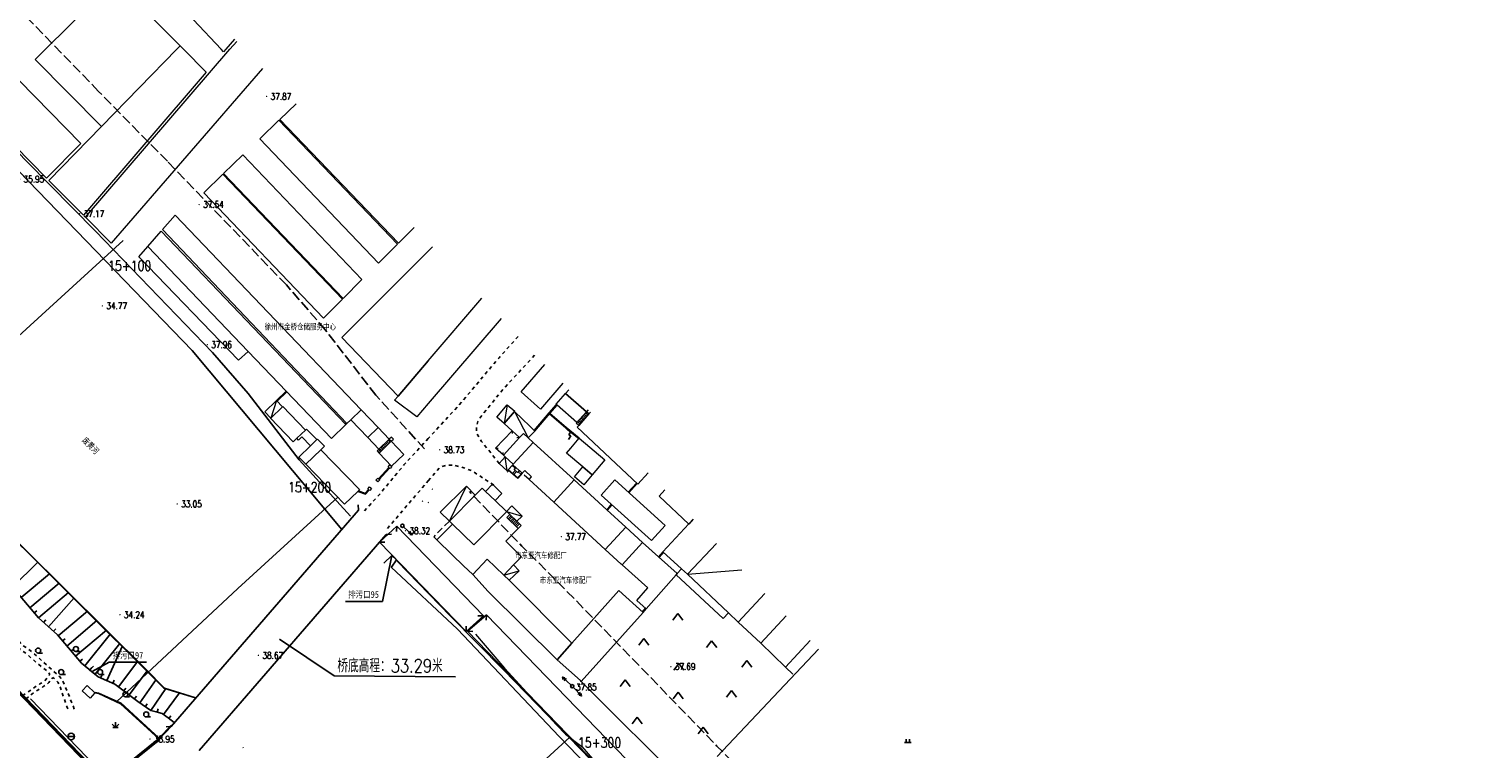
# Model space of a CAD drawing. Extents: x 39508475 to 39522402, y 3783947 to 3795549.
# Tile 275 of 323: x 39520630 to 39521066, y 3788791 to 3789006. Entities that reach past the tile are written whole.
import ezdxf
from ezdxf.enums import TextEntityAlignment as Align

# ---------------------------------------------------------------- set-up
doc = ezdxf.new("R2010")
doc.units = 0
for name, pattern in [('X0', [4, 3, -1]), ('X5', [3, 2, -1]), ('X6', [2, 1, -1])]:
    doc.linetypes.add(name, pattern=pattern)
doc.layers.get('0').update_dxf_attribs({"linetype": 'CONTINUOUS'})
doc.layers.add('ASSIST', color=7, linetype='CONTINUOUS', plot=False)
for name, color, linetype in [('DLSS', 4, 'CONTINUOUS'), ('DMTZ', 3, 'CONTINUOUS'), ('GCD', 1, 'CONTINUOUS'), ('GXYZ', 2, 'CONTINUOUS'), ('JCDL_DMX_F', 30, 'CONTINUOUS'), ('JCDL_GXD', 4, 'CONTINUOUS'), ('JCDL_JMDD_F', 231, 'CONTINUOUS'), ('JCDL_JMDX_F', 231, 'CONTINUOUS'), ('JCDL_JTX_F', 100, 'CONTINUOUS'), ('JMD', 6, 'CONTINUOUS'), ('SXSS', 5, 'CONTINUOUS'), ('ZBTZ', 3, 'CONTINUOUS'), ('ZJ', 7, 'CONTINUOUS'), ('断面线', 2, 'CONTINUOUS')]:
    doc.layers.add(name, color=color, linetype=linetype)
doc.layers.add('JCDL_ZBX', color=3, linetype='CONTINUOUS', lineweight=0)
doc.styles.add('HT', font='simhei.ttf')
doc.styles.add('HZ', font='rs', dxfattribs={"width": 0.8, "bigfont": 'hztxt'})
doc.linetypes.add('10411', pattern='A,2,[150,AAA.SHX,S=1,R=0,X=0,Y=1],2,[151,AAA.SHX,S=1,R=0,X=0,Y=3],1e-11', length=4)
doc.linetypes.add('10422', pattern='A,2,[150,AAA.SHX,S=1,R=0,X=0,Y=1],2,[177,AAA.SHX,S=1,R=0,X=0,Y=0.8],1e-09', length=4)
doc.linetypes.add('444', pattern='A,4.5,[145,AAA.SHX,S=1,R=0,X=0,Y=1],4.5,-0.5,[146,AAA.SHX,S=1,R=0,X=0,Y=0],-0.5', length=10)
doc.linetypes.add('X4', pattern='A,0,-1e-09,[149,symbolx.shx,S=0.15,R=0,X=0,Y=0],-1.6', length=1.6)
doc.linetypes.add('X49', pattern='A,0,[5,symbolt.shx,S=1,R=0,X=0,Y=0],-10', length=10)

# ---------------------------------------------------------------- blocks, each defined once
blk = doc.blocks.new('9330003')
at = {"color": 0}
blk.add_line((0, -0.75), (1.25, -0.75), dxfattribs=at)
blk.add_circle((0, 0), 0.75, dxfattribs=at)
blk = doc.blocks.new('5321000')
at = {"color": 0}
blk.add_line((-1, 0), (1, 0), dxfattribs=at)
blk.add_circle((0, 0), 1, dxfattribs=at)
blk = doc.blocks.new('9420003')
at = {"color": 0, "linetype": 'Continuous'}
for p, q in [((-1.5, -2), (0, 0)), ((0, 0), (1.5, -2))]:
    blk.add_line(p, q, dxfattribs=at)
blk = doc.blocks.new('5180200')
at = {"color": 0}
for p, q in [((0, 0), (0.66, 1.15)), ((0.14, 1.45), (0.81, 2.6))]:
    blk.add_line(p, q, dxfattribs=at)
at = {"color": 0, "linetype": 'Continuous'}
blk.add_lwpolyline([(0.14, 1.45), (0.66, 1.15)], dxfattribs=at)
at = {"color": 0, "linetype": 'Continuous', "flags": 128}
blk.add_lwpolyline([(0.81, 2.6, 0, 0.3, 0), (0.61, 2.25, 0.3, 0.3, 0)], format="xyseb", dxfattribs=at)
blk = doc.blocks.new('gc119')
for p, q in [((-1, 0), (1, 0)), ((-0.5, 1), (-0.5, 0)), ((0.5, 1), (0.5, 0))]:
    blk.add_line(p, q)
blk = doc.blocks.new('gc013a')
at = {"linetype": 'Continuous'}
blk.add_line((0.5, 0), (4, 0), dxfattribs=at)
at = {"linetype": 'Continuous', "flags": 128}
for points in [[(2.77, 0.35), (3.38, 0), (2.77, -0.35)], [(3.39, 0.35), (4, 0), (3.39, -0.35)]]:
    blk.add_lwpolyline(points, dxfattribs=at)
blk = doc.blocks.new('gc170')
at = {"linetype": 'Continuous'}
blk.add_circle((0, 0), 0.5, dxfattribs=at)
blk = doc.blocks.new('gc124')
for p, q in [((-1, 1), (0, 0)), ((-0.8, 0), (0.8, 0)), ((0, 0), (0, 1.6)), ((0, 0), (1, 1))]:
    blk.add_line(p, q)
blk = doc.blocks.new('gc200')
at = {"const_width": 0.2}
blk.add_lwpolyline([(-0.1, 0, 1), (0.1, 0, 1)], format="xyb", close=True, dxfattribs=at)

msp = doc.modelspace()

# ---------------------------------------------------------------- linework, layer by layer
at = {"layer": 'ASSIST', "linetype": 'X4', "flags": 128}
for points in [[(39520680.25897, 3788805.84805), (39520670.84513, 3788808.79797), (39520558.05809, 3788920.93571), (39520489.65304, 3788991.9275), (39520440.00663, 3789041.83514), (39520400.85025, 3789077.9645), (39520349.44574, 3789136.71088), (39520323.78211, 3789163.22998), (39520274.07139, 3789213.61701), (39520228.6484, 3789260.75906), (39520154.95317, 3789339.64621), (39520119.0251, 3789380.45845), (39520096.79148, 3789407.24222)], [(39520476.36382, 3789005.20429), (39520500.35546, 3788981.0319), (39520540.02034, 3788939.58004), (39520576.46712, 3788902.42392), (39520617.12581, 3788862.26861), (39520665.55177, 3788814.33422), (39520670.99238, 3788808.78052), (39520680.25811, 3788805.84938)]]:
    msp.add_lwpolyline(points, dxfattribs=at)
at = {"layer": 'DLSS', "linetype": 'Continuous'}
for p, q in [((39520673.04156, 3788797.3258), (39520729.06984, 3788862.0111)), ((39520729.06984, 3788862.0111), (39520728.95539, 3788863.607)), ((39520737.42181, 3788854.77108), (39520681.36781, 3788790.10809)), ((39520737.42181, 3788854.77108), (39520739.01775, 3788854.8849)), ((39520673.04156, 3788797.3258), (39520671.44566, 3788797.21135))]:
    msp.add_line(p, q, dxfattribs=at)
at = {"layer": 'DLSS', "linetype": 'Continuous', "lineweight": 40}
msp.add_lwpolyline([(39520669.4148, 3788793.48909), (39520653.4698, 3788780.62708), (39520537.59928, 3788900.60634), (39520506.38126, 3788932.54174), (39520499.9998, 3788939.12406)], dxfattribs=at)
at = {"layer": 'DLSS', "linetype": 'X6', "flags": 128}
for points in [[(39520776.89734, 3788914.03828), (39520771.1788, 3788907.67909), (39520759.0668, 3788893.35809), (39520749.9998, 3788883.53309)], [(39520771.19981, 3788876.04109), (39520768.7528, 3788879.13909), (39520765.9208, 3788882.63209), (39520764.4708, 3788885.10109), (39520764.42281, 3788886.25709), (39520764.51881, 3788887.33209), (39520764.8308, 3788888.55509), (39520765.31881, 3788889.47609), (39520772.28381, 3788898.13709), (39520782.03246, 3788908.65714)], [(39520628.49903, 3788806.48332), (39520629.33491, 3788807.06201), (39520631.72755, 3788808.71845), (39520632.88705, 3788809.56508), (39520633.66006, 3788810.04361), (39520634.5619, 3788810.52213), (39520635.2613, 3788811.03747), (39520635.99748, 3788812.05711), (39520636.60881, 3788812.89309), (39520636.11969, 3788813.67586), (39520634.31222, 3788815.08168), (39520632.06293, 3788816.94233), (39520629.44454, 3788819.24808), (39520627.99857, 3788820.15996), (39520627.20392, 3788820.83735), (39520625.84914, 3788822.45267), (39520624.24685, 3788824.01588), (39520622.6185, 3788824.96684), (39520621.39658, 3788825.78232), (39520619.76817, 3788827.13685), (39520617.89531, 3788828.79362), (39520615.59025, 3788831.08067), (39520614.49175, 3788832.03511), (39520613.48329, 3788833.40373), (39520612.99707, 3788834.61028), (39520612.34878, 3788835.78081), (39520611.86255, 3788836.64521), (39520611.07019, 3788837.13144), (39520609.07128, 3788838.03184), (39520607.14438, 3788838.98628), (39520605.66771, 3788840.48097), (39520603.50672, 3788842.62395), (39520600.77969, 3788844.88074), (39520599.00595, 3788846.6856), (39520597.24592, 3788848.61991), (39520595.13149, 3788851.3158), (39520594.0038, 3788853.04257), (39520593.40472, 3788854.27597), (39520593.01708, 3788855.15698), (39520592.3299, 3788855.93226), (39520590.67361, 3788857.3595), (39520586.0959, 3788860.47826), (39520584.89069, 3788861.26059), (39520584.06606, 3788862.06407), (39520583.00885, 3788863.62873), (39520581.31733, 3788865.48941), (39520579.60464, 3788868.53417), (39520574.82819, 3788874.13977), (39520570.47192, 3788877.17839), (39520568.82712, 3788879.23526), (39520568.15714, 3788880.47716), (39520567.46258, 3788882.30882), (39520566.23047, 3788885.21112), (39520564.69693, 3788887.10098), (39520562.50677, 3788890.49548), (39520560.5354, 3788891.97402), (39520559.19104, 3788892.4316), (39520558.65525, 3788892.21728), (39520556.82599, 3788889.94668), (39520555.98653, 3788889.00848), (39520554.12452, 3788887.45508), (39520552.76144, 3788886.45206), (39520552.24708, 3788886.06628), (39520551.89583, 3788885.80285)], [(39520749.9998, 3788883.53309), (39520743.1698, 3788876.10009), (39520742.7138, 3788875.61809), (39520736.9378, 3788868.66009), (39520735.3628, 3788866.74109), (39520730.8438, 3788861.84009)], [(39520643.95764, 3788802.48961), (39520641.99381, 3788807.60009), (39520640.52152, 3788811.01696), (39520639.59782, 3788812.24548), (39520631.9688, 3788819.01809), (39520630.31396, 3788820.40289), (39520628.35326, 3788821.6469), (39520626.80377, 3788823.62789), (39520623.26481, 3788826.30409), (39520620.84523, 3788828.0536), (39520615.52981, 3788833.14808), (39520614.70852, 3788833.94178), (39520614.23311, 3788834.77375), (39520612.7438, 3788837.72509), (39520610.63542, 3788838.9523), (39520609.33401, 3788839.36058), (39520608.60217, 3788839.702), (39520608.12448, 3788840.12458), (39520606.7258, 3788841.36209), (39520598.37281, 3788849.30308), (39520595.19581, 3788853.29509), (39520594.99303, 3788854.04071), (39520594.62344, 3788855.07167), (39520594.02042, 3788855.92758), (39520588.7778, 3788860.28508), (39520586.30753, 3788861.97946), (39520584.95143, 3788863.25824), (39520584.30128, 3788864.18487), (39520583.12081, 3788865.78609), (39520580.2618, 3788870.11409), (39520582.539, 3788872.19996), (39520583.80659, 3788873.81017), (39520586.23902, 3788876.37962)], [(39520749.9998, 3788870.86409), (39520753.2418, 3788874.63609), (39520754.1918, 3788875.13709), (39520755.2838, 3788875.46209), (39520756.6508, 3788875.49609), (39520757.6868, 3788875.52109), (39520759.9758, 3788874.91809), (39520763.0038, 3788873.85709), (39520769.2448, 3788869.78909)], [(39520737.7628, 3788856.55709), (39520747.7418, 3788868.23809), (39520749.9998, 3788870.86409)], [(39520629.45594, 3788805.49248), (39520629.72029, 3788805.70649), (39520631.24134, 3788806.93781), (39520633.0159, 3788808.18724), (39520634.57316, 3788809.12884), (39520636.058, 3788810.14288), (39520636.40205, 3788810.48692), (39520636.74609, 3788810.9034), (39520637.57481, 3788811.92909), (39520637.82503, 3788811.76505), (39520639.07181, 3788810.53005), (39520639.50436, 3788809.77709), (39520640.67163, 3788806.40082), (39520641.72239, 3788803.31213), (39520642.24721, 3788801.87315)]]:
    msp.add_lwpolyline(points, dxfattribs=at)
at = {"layer": 'DMTZ', "linetype": 'Continuous'}
for p, q in [((39520625.5196, 3788838.94921), (39520633.04785, 3788846.50819)), ((39520628.10105, 3788835.89385), (39520636.56018, 3788843.03152)), ((39520630.68059, 3788832.83673), (39520639.41445, 3788840.20622)), ((39520633.26014, 3788829.77962), (39520642.26873, 3788837.38092)), ((39520636.25266, 3788827.12553), (39520643.90644, 3788835.75983)), ((39520631.97036, 3788831.30817), (39520632.73464, 3788831.95306)), ((39520639.17965, 3788824.43514), (39520647.89969, 3788831.80711)), ((39520634.75603, 3788828.45221), (39520635.41936, 3788829.20053)), ((39520637.7493, 3788825.79885), (39520638.41264, 3788826.54717)), ((39520641.76209, 3788821.38046), (39520650.75373, 3788828.98205)), ((39520644.34452, 3788818.32579), (39520653.60776, 3788826.15699)), ((39520640.47087, 3788822.9078), (39520641.23454, 3788823.55341)), ((39520647.09773, 3788815.44589), (39520654.79106, 3788824.9857)), ((39520650.21139, 3788812.9349), (39520657.64863, 3788822.15714)), ((39520653.69632, 3788811.02786), (39520658.38631, 3788821.42694)), ((39520643.05331, 3788819.85313), (39520643.81697, 3788820.49874)), ((39520645.63574, 3788816.79846), (39520646.39941, 3788817.44407)), ((39520648.65456, 3788814.19039), (39520649.28231, 3788814.96881)), ((39520651.87316, 3788811.85011), (39520652.28429, 3788812.76169)), ((39520657.19567, 3788809.13515), (39520663.00789, 3788816.85228)), ((39520660.39082, 3788806.7287), (39520665.87245, 3788814.00688)), ((39520655.51948, 3788810.20562), (39520655.93061, 3788811.1172)), ((39520658.79324, 3788807.93192), (39520659.39486, 3788808.73071)), ((39520663.60508, 3788804.34876), (39520668.45072, 3788811.37502)), ((39520666.89795, 3788802.07785), (39520671.42586, 3788808.6434)), ((39520661.98839, 3788805.52547), (39520662.59, 3788806.32426)), ((39520665.25152, 3788803.2133), (39520665.81924, 3788804.03652)), ((39520670.68331, 3788800.88307), (39520675.49388, 3788807.35651)), ((39520668.82786, 3788801.56851), (39520669.10125, 3788802.53042)), ((39520672.28298, 3788799.68283), (39520672.90385, 3788800.46674))]:
    msp.add_line(p, q, dxfattribs=at)
at = {"layer": 'DMTZ', "color": 1, "linetype": 'X0'}
msp.add_lwpolyline([(39520748.88687, 3788880.36315), (39520734.30747, 3788896.42595), (39520719.22679, 3788915.96119), (39520707.50126, 3788929.44867), (39520671.86133, 3788966.48243), (39520651.27572, 3788987.38984), (39520624.87205, 3789014.65529), (39520607.98797, 3789031.33057), (39520592.25448, 3789046.63622), (39520566.91684, 3789073.00371), (39520535.27447, 3789106.22561), (39520511.29712, 3789130.62926), (39520475.67804, 3789167.72162)], dxfattribs=at)
at = {"layer": 'DMTZ', "linetype": '10422'}
msp.add_lwpolyline([(39520726.67274, 3788860.2005), (39520711.29035, 3788877.14799), (39520696.01331, 3788896.93759), (39520685.35885, 3788909.19306), (39520650.36404, 3788945.55646), (39520629.81128, 3788966.43051), (39520603.55347, 3788993.54534), (39520586.98785, 3789009.9061), (39520570.97332, 3789025.48516), (39520545.23935, 3789052.26508), (39520513.71185, 3789085.36636), (39520489.77748, 3789109.72628), (39520454.03946, 3789146.9425)], dxfattribs=at)
at = {"layer": 'DMTZ', "color": 1, "linetype": 'X0', "flags": 128}
msp.add_lwpolyline([(39521100.73256, 3788520.48251), (39521084.90442, 3788536.90203, 0.008354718), (39521084.1967, 3788537.61205), (39521066.57549, 3788554.7096), (39521044.09249, 3788578.11886, 0.006983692), (39521043.50363, 3788578.71508), (39521009.45491, 3788612.23983), (39520987.2343, 3788634.9209), (39520966.25133, 3788657.03493), (39520945.30628, 3788679.19352, 0.005098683), (39520944.88149, 3788679.63385), (39520923.57928, 3788701.26893), (39520901.94204, 3788723.51771, 0.000490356), (39520901.90097, 3788723.55985), (39520880.02706, 3788745.96391), (39520865.01923, 3788762.03828, 0.005046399), (39520864.60153, 3788762.47671), (39520836.43922, 3788791.44548), (39520794.19297, 3788835.03498, 0.003325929), (39520793.91331, 3788835.31972), (39520778.04624, 3788851.26135), (39520762.30371, 3788867.60766)], format="xyb", dxfattribs=at)
at = {"layer": 'DMTZ', "linetype": '10422', "flags": 128}
msp.add_lwpolyline([(39521079.13397, 3788499.66182), (39521063.30583, 3788516.08134), (39521045.30497, 3788533.54726), (39521022.45554, 3788557.33803), (39520988.21434, 3788591.05231), (39520965.6369, 3788614.09761), (39520944.46918, 3788636.40633), (39520923.50448, 3788658.58573), (39520902.13721, 3788680.28688), (39520880.43532, 3788702.60214), (39520858.32742, 3788725.24584), (39520843.09103, 3788741.56503), (39520814.91269, 3788770.55028), (39520772.65043, 3788814.1563), (39520756.60908, 3788830.27303), (39520740.69518, 3788846.79729)], dxfattribs=at)
at = {"layer": 'DMTZ', "linetype": 'Continuous', "flags": 128}
msp.add_lwpolyline([(39520625.5408, 3788838.92809), (39520633.2648, 3788829.77409), (39520638.9798, 3788824.70809), (39520638.9658, 3788824.68809), (39520646.0968, 3788816.25309), (39520651.1548, 3788812.17409), (39520656.1548, 3788809.91909), (39520662.9608, 3788804.79309), (39520666.9498, 3788802.04209), (39520668.5338, 3788801.65209), (39520670.3388, 3788801.13909), (39520672.0478, 3788799.86909), (39520673.8508, 3788798.44109)], dxfattribs=at)
at = {"layer": 'JCDL_DMX_F', "color": 142, "linetype": 'Continuous', "lineweight": 0, "true_color": 0x00a0e9}
for points in [[(39520751.0308, 3788868.46509), (39520751.2258, 3788868.30809)], [(39520748.1258, 3788864.83109), (39520748.3208, 3788864.67409)], [(39520750.1138, 3788864.24809), (39520749.9998, 3788864.34009)]]:
    msp.add_lwpolyline(points, dxfattribs=at)
at = {"layer": 'JCDL_JMDD_F', "lineweight": 0}
for points in [[(39520773.9438, 3788873.75909), (39520773.61256, 3788873.38455)], [(39520769.5838, 3788869.83909), (39520769.25256, 3788869.46455)]]:
    msp.add_lwpolyline(points, dxfattribs=at)
at = {"layer": 'JCDL_JMDX_F', "linetype": 'Continuous', "lineweight": 0}
for points in [[(39520738.9148, 3788882.65509), (39520739.5438, 3788883.28409), (39520738.9218, 3788883.93309), (39520738.2938, 3788883.30509), (39520738.9148, 3788882.65509)], [(39520770.1598, 3788880.60309), (39520770.9588, 3788880.63109)], [(39520772.4668, 3788878.49109), (39520772.4308, 3788879.29009)], [(39520739.1138, 3788875.08309), (39520738.5798, 3788874.48809), (39520738.3948, 3788874.65409), (39520738.3168, 3788874.72409), (39520737.9848, 3788875.02209), (39520738.5188, 3788875.61709), (39520738.9858, 3788875.20109), (39520739.1138, 3788875.08309)]]:
    msp.add_lwpolyline(points, dxfattribs=at)
at = {"layer": 'JCDL_JTX_F', "linetype": 'Continuous', "lineweight": 0}
for points in [[(39520729.06984, 3788862.0111), (39520673.01584, 3788797.3481)], [(39520681.36781, 3788790.10809), (39520737.42181, 3788854.77108)]]:
    msp.add_lwpolyline(points, dxfattribs=at)
at = {"layer": 'JCDL_ZBX', "color": 114, "linetype": 'X4', "lineweight": 0, "true_color": 0x009944}
for points in [[(39520849.5198, 3788822.18509), (39520842.7738, 3788828.51709)], [(39520856.9568, 3788815.08509), (39520859.1368, 3788812.96709)]]:
    msp.add_lwpolyline(points, dxfattribs=at)
at = {"layer": 'JCDL_ZBX', "color": 114, "linetype": 'X49', "lineweight": 0, "true_color": 0x009944}
for points in [[(39520764.1688, 3788824.91009), (39520772.8268, 3788814.72709), (39520788.3668, 3788797.73709), (39520791.0308, 3788794.95409), (39520795.9598, 3788791.31409), (39520801.0948, 3788785.36409), (39520807.0448, 3788778.39309), (39520815.0218, 3788770.01609), (39520821.2308, 3788764.25909), (39520827.3208, 3788758.29309), (39520831.3078, 3788754.11809), (39520835.1028, 3788750.00109)], [(39520653.39133, 3788782.25148), (39520630.88936, 3788805.6021)]]:
    msp.add_lwpolyline(points, dxfattribs=at)
at = {"layer": 'JMD', "linetype": 'Continuous'}
for p, q in [((39520740.55823, 3788857.21398), (39520740.50798, 3788855.61477)), ((39520735.3971, 3788852.50551), (39520736.99631, 3788852.45526)), ((39520739.09435, 3788848.45155), (39520736.3118, 3788834.75006)), ((39520736.3118, 3788834.75006), (39520725.1618, 3788834.75006)), ((39520766.47132, 3788830.40495), (39520764.87211, 3788830.4552)), ((39520767.38176, 3788830.75349), (39520767.31234, 3788829.155)), ((39520761.31018, 3788825.69648), (39520761.36043, 3788827.29569)), ((39520761.71277, 3788825.83188), (39520763.31126, 3788825.76246)), ((39520649.36316, 3788813.70617), (39520654.42838, 3788816.58557)), ((39520654.42838, 3788816.58557), (39520665.57838, 3788816.58557))]:
    msp.add_line(p, q, dxfattribs=at)
at = {"layer": 'JMD', "color": 6, "linetype": 'Continuous'}
for p, q in [((39520705.47753, 3788823.41904), (39520721.75536, 3788812.47385)), ((39520721.75536, 3788812.47385), (39520758.13978, 3788812.18418))]:
    msp.add_line(p, q, dxfattribs=at)
at = {"layer": 'JMD', "linetype": 'Continuous', "lineweight": 0}
for points in [[(39520635.3289, 3789000.00009), (39520656.2678, 3789020.67109), (39520675.69915, 3789001.01709), (39520674.70766, 3789000.00009)], [(39520687.98405, 3789000.00009), (39520679.7048, 3789008.86209), (39520683.03195, 3789012.40073)], [(39520645.9618, 3788971.76109), (39520635.6428, 3788961.43309), (39520597.68394, 3789000.00009)], [(39520618.16809, 3789000.00009), (39520645.9618, 3788971.76109)], [(39520674.70766, 3789000.00009), (39520652.16034, 3788976.87263), (39520632.2728, 3788996.98309), (39520635.3289, 3789000.00009)], [(39520683.49815, 3788993.15609), (39520646.70479, 3788950.38075), (39520636.38881, 3788960.6953), (39520652.16034, 3788976.87263), (39520674.70766, 3789000.00009)], [(39520700.30226, 3788994.303), (39520654.98986, 3788942.00786), (39520647.30901, 3788949.77825), (39520690.58754, 3789000.00009)], [(39520674.70766, 3789000.00009), (39520675.69915, 3789001.01709), (39520676.70812, 3789000.00009)], [(39520676.70812, 3789000.00009), (39520683.49815, 3788993.15609)], [(39520689.35772, 3789000.00009), (39520688.6978, 3788999.23609), (39520687.98405, 3789000.00009)], [(39520691.97458, 3789003.02966), (39520689.35772, 3789000.00009)], [(39520690.58754, 3789000.00009), (39520692.6176, 3789002.35583)], [(39520745.75876, 3788946.6687), (39520741.0268, 3788941.94009), (39520705.5668, 3788979.02509), (39520710.43769, 3788983.68199)], [(39520705.2778, 3788978.74909), (39520740.7428, 3788941.65609), (39520735.0828, 3788936.00009), (39520699.4958, 3788973.22109), (39520705.2778, 3788978.74909)], [(39520694.4368, 3788968.38409), (39520730.1318, 3788931.05209), (39520724.4718, 3788925.39609), (39520688.6548, 3788962.85609), (39520694.4368, 3788968.38409)], [(39520688.4388, 3788962.64909), (39520724.2598, 3788925.18409), (39520718.5998, 3788919.52809), (39520682.7378, 3788957.03709), (39520688.4388, 3788962.64909)], [(39520726.77681, 3788889.12809), (39520725.55681, 3788887.94409), (39520670.41306, 3788946.06415), (39520674.15673, 3788950.38472), (39520729.8628, 3788892.12209), (39520726.77681, 3788889.12809)], [(39520725.2708, 3788887.66609), (39520720.9638, 3788883.48809), (39520707.4278, 3788897.64609), (39520696.0108, 3788909.58709), (39520666.00191, 3788940.97323), (39520669.94794, 3788945.52736), (39520725.2708, 3788887.66609)], [(39520696.0108, 3788909.58709), (39520693.20181, 3788906.99209), (39520663.3036, 3788937.85911), (39520666.00191, 3788940.97323), (39520696.0108, 3788909.58709)], [(39520749.9998, 3788906.78209), (39520740.9248, 3788896.18109), (39520724.1288, 3788913.74509), (39520749.9998, 3788939.60209)], [(39520749.9998, 3788939.60209), (39520751.28066, 3788940.88225)], [(39520749.9998, 3788906.78209), (39520765.99351, 3788925.46451)], [(39520771.78571, 3788919.39481), (39520749.9998, 3788894.01509)], [(39520749.9998, 3788894.01509), (39520746.5518, 3788889.99809), (39520739.9088, 3788894.92909), (39520740.9248, 3788896.18109), (39520749.9998, 3788906.78209)], [(39520777.7518, 3788897.46309), (39520784.85755, 3788905.69671)], [(39520790.2671, 3788900.02799), (39520783.6028, 3788892.30609), (39520782.6878, 3788893.11209), (39520777.7518, 3788897.46309)], [(39520707.4278, 3788897.64609), (39520704.5368, 3788894.88209)], [(39520707.5998, 3788897.46609), (39520704.7088, 3788894.70209)], [(39520797.3888, 3788891.46709), (39520794.4518, 3788888.26709), (39520788.5698, 3788893.50009), (39520788.2908, 3788893.74809), (39520791.1198, 3788896.96109), (39520797.3888, 3788891.46709)], [(39520791.1198, 3788896.96109), (39520792.11272, 3788898.09394)], [(39520797.8904, 3788892.03945), (39520797.3888, 3788891.46709), (39520791.1198, 3788896.96109)], [(39520701.0238, 3788891.52309), (39520704.5368, 3788894.88209), (39520706.3448, 3788892.99109), (39520702.8308, 3788889.63209), (39520701.0238, 3788891.52309)], [(39520702.7458, 3788889.55009), (39520702.8308, 3788889.63209), (39520706.3448, 3788892.99109), (39520706.3888, 3788893.03409), (39520713.1728, 3788886.00309), (39520710.6308, 3788883.54909), (39520709.5458, 3788882.50209), (39520702.7458, 3788889.55009)], [(39520704.5368, 3788894.88209), (39520702.8308, 3788889.63209)], [(39520731.8908, 3788883.78009), (39520726.7768, 3788889.12809), (39520729.8628, 3788892.12209), (39520734.9768, 3788886.77409), (39520731.8908, 3788883.78009)], [(39520773.6388, 3788893.61009), (39520775.9218, 3788891.66509), (39520775.8478, 3788891.57809), (39520772.7568, 3788887.94809), (39520770.4728, 3788889.89209), (39520773.6388, 3788893.61009)], [(39520773.6388, 3788893.61009), (39520772.7568, 3788887.94809)], [(39520781.8558, 3788885.74109), (39520779.8938, 3788883.72209), (39520778.4558, 3788885.03809), (39520777.2758, 3788883.74809), (39520775.0698, 3788885.80109), (39520772.7568, 3788887.94809), (39520775.8478, 3788891.57809), (39520780.3938, 3788887.16109), (39520781.8558, 3788885.74109)], [(39520775.8478, 3788891.57809), (39520779.8938, 3788883.72209)], [(39520781.6668, 3788885.90409), (39520786.2118, 3788891.15609), (39520788.3808, 3788893.66309)], [(39520795.0738, 3788887.41609), (39520798.0718, 3788890.83209), (39520797.3888, 3788891.46709), (39520794.3168, 3788888.12009)], [(39520794.3168, 3788888.12009), (39520797.3888, 3788891.46709), (39520798.0718, 3788890.83209), (39520795.0738, 3788887.41609), (39520794.3168, 3788888.12009)], [(39520812.71078, 3788869.82867), (39520794.61154, 3788886.88937), (39520798.53688, 3788891.362)], [(39520797.7418, 3788890.45609), (39520797.0468, 3788891.09409)], [(39520725.0968, 3788887.84509), (39520725.3828, 3788888.12309)], [(39520725.2708, 3788887.66609), (39520725.5568, 3788887.94409)], [(39520734.9768, 3788886.77409), (39520738.2938, 3788883.30509), (39520735.2078, 3788880.31009), (39520731.8908, 3788883.78009), (39520734.9768, 3788886.77409)], [(39520795.0228, 3788883.41209), (39520791.7958, 3788886.02009), (39520791.1328, 3788886.56009), (39520786.2378, 3788890.80509)], [(39520795.4318, 3788887.82409), (39520794.6788, 3788888.51509)], [(39520795.7618, 3788888.20009), (39520795.0178, 3788888.88309)], [(39520796.0918, 3788888.57609), (39520795.3558, 3788889.25209)], [(39520796.4218, 3788888.95209), (39520795.6938, 3788889.62009)], [(39520796.7518, 3788889.32809), (39520796.0318, 3788889.98909)], [(39520797.0818, 3788889.70409), (39520796.3698, 3788890.35709)], [(39520797.4118, 3788890.08009), (39520796.7088, 3788890.72609)], [(39520710.6308, 3788883.54909), (39520713.1728, 3788886.00309), (39520713.5058, 3788886.32309), (39520716.6378, 3788883.19109), (39520714.7158, 3788881.32509), (39520712.1398, 3788883.97309), (39520711.1538, 3788883.01209), (39520710.6308, 3788883.54909)], [(39520716.7778, 3788883.31009), (39520718.8708, 3788881.17909), (39520717.7948, 3788880.13509), (39520713.2988, 3788875.77009), (39520711.2098, 3788877.92209), (39520714.7158, 3788881.32509), (39520716.6378, 3788883.19109), (39520716.7778, 3788883.31009)], [(39520734.6498, 3788879.77209), (39520738.2938, 3788883.30509), (39520738.9148, 3788882.65509), (39520735.2558, 3788879.10409)], [(39520735.2558, 3788879.10409), (39520738.9148, 3788882.65509), (39520738.2938, 3788883.30509), (39520734.6498, 3788879.77209), (39520735.2558, 3788879.10409)], [(39520742.6468, 3788878.75309), (39520738.9858, 3788875.20109), (39520735.2558, 3788879.10409), (39520738.9148, 3788882.65509), (39520742.6468, 3788878.75309)], [(39520737.5758, 3788882.60909), (39520738.2018, 3788881.96309)], [(39520737.9348, 3788882.95709), (39520738.5608, 3788882.31209)], [(39520775.0698, 3788885.80109), (39520777.2758, 3788883.74809), (39520772.4668, 3788878.49109), (39520770.1598, 3788880.60309), (39520775.0698, 3788885.80109)], [(39520778.4558, 3788885.03809), (39520779.8938, 3788883.72209), (39520781.4338, 3788882.31009), (39520775.4318, 3788875.77709), (39520773.0258, 3788877.98009), (39520772.4668, 3788878.49109), (39520777.2758, 3788883.74809), (39520778.4558, 3788885.03809)], [(39520775.0698, 3788885.80109), (39520775.0948, 3788885.00209)], [(39520777.2758, 3788883.74809), (39520776.4768, 3788883.71609)], [(39520795.1798, 3788883.60609), (39520802.8398, 3788877.09409), (39520799.0588, 3788872.64109), (39520796.2798, 3788875.00109), (39520791.3958, 3788879.14909), (39520792.6588, 3788880.63609), (39520795.1798, 3788883.60609)], [(39520729.3898, 3788868.19109), (39520728.8628, 3788867.67909), (39520724.8948, 3788863.82709), (39520713.2988, 3788875.77009), (39520717.7948, 3788880.13509), (39520729.3898, 3788868.19109)], [(39520735.0628, 3788880.17309), (39520735.6908, 3788879.52609)], [(39520735.4218, 3788880.52109), (39520736.0498, 3788879.87409)], [(39520735.7808, 3788880.86909), (39520736.4078, 3788880.22209)], [(39520736.1398, 3788881.21709), (39520736.7668, 3788880.57109)], [(39520736.4988, 3788881.56509), (39520737.1258, 3788880.91909)], [(39520736.8578, 3788881.91309), (39520737.4848, 3788881.26709)], [(39520737.2168, 3788882.26109), (39520737.8438, 3788881.61509)], [(39520781.4338, 3788882.31009), (39520793.6728, 3788871.09809), (39520787.5438, 3788864.42609), (39520780.1588, 3788871.20909), (39520780.9388, 3788872.05409), (39520778.9328, 3788873.94709), (39520778.1258, 3788873.07609), (39520775.3198, 3788875.65509), (39520775.4318, 3788875.77709), (39520781.4338, 3788882.31009)], [(39520735.0968, 3788871.43909), (39520738.2118, 3788874.82309)], [(39520735.2798, 3788871.27009), (39520738.3948, 3788874.65409)], [(39520775.4318, 3788875.77709), (39520775.3198, 3788875.65509), (39520773.5998, 3788873.78209), (39520771.1998, 3788876.04109), (39520773.0258, 3788877.98009), (39520775.4318, 3788875.77709)], [(39520773.5998, 3788873.78209), (39520773.0258, 3788877.98009)], [(39520775.3198, 3788875.65509), (39520773.9498, 3788874.16309), (39520776.7958, 3788871.61609), (39520778.1258, 3788873.07609), (39520777.2598, 3788873.87209), (39520776.7428, 3788873.27209), (39520775.6698, 3788874.22509), (39520776.1928, 3788874.85309), (39520775.3198, 3788875.65509)], [(39520776.1928, 3788874.85309), (39520775.6698, 3788874.22509), (39520776.7428, 3788873.27209), (39520777.2598, 3788873.87209), (39520778.1258, 3788873.07609), (39520776.7958, 3788871.61609), (39520773.9498, 3788874.16309), (39520775.3198, 3788875.65509)], [(39520775.9898, 3788874.60909), (39520775.1048, 3788875.42109)], [(39520775.9948, 3788873.93609), (39520775.1978, 3788873.04609)], [(39520796.2798, 3788875.00109), (39520799.0588, 3788872.64109), (39520796.5218, 3788869.65809), (39520793.7418, 3788872.04909), (39520796.2798, 3788875.00109)], [(39520735.4418, 3788871.12309), (39520734.9078, 3788870.52809), (39520734.3128, 3788871.06209), (39520734.8468, 3788871.65709), (39520735.2798, 3788871.27009), (39520735.4418, 3788871.12309)], [(39520769.2448, 3788869.78909), (39520772.0368, 3788867.02409), (39520769.9778, 3788864.95009), (39520767.1458, 3788867.65909), (39520769.2448, 3788869.78909)], [(39520776.3688, 3788873.60409), (39520775.5708, 3788872.71209)], [(39520776.9338, 3788873.49309), (39520777.7928, 3788872.71009)], [(39520793.6728, 3788871.09809), (39520803.4078, 3788862.17909), (39520809.1538, 3788856.91609), (39520802.9858, 3788850.25309), (39520787.5438, 3788864.42609), (39520793.6728, 3788871.09809)], [(39520820.9068, 3788857.48909), (39520816.8018, 3788852.94109), (39520804.7788, 3788863.79609), (39520804.7748, 3788863.79909), (39520801.7478, 3788866.53209), (39520805.8538, 3788871.07809), (39520820.9068, 3788857.48909)], [(39520809.88222, 3788867.44146), (39520812.34329, 3788870.16767)], [(39520810.06779, 3788867.27394), (39520812.52886, 3788870.00015)], [(39520815.86072, 3788873.20818), (39520812.71078, 3788869.82867)], [(39520728.8628, 3788867.67909), (39520731.1738, 3788866.85209), (39520732.2478, 3788868.07909)], [(39520728.9468, 3788867.91409), (39520731.0978, 3788867.14409), (39520732.0598, 3788868.24309)], [(39520732.9858, 3788868.49109), (39520732.4518, 3788867.89609), (39520732.2478, 3788868.07909), (39520731.8568, 3788868.43009), (39520732.3908, 3788869.02509), (39520732.7748, 3788868.68009), (39520732.9858, 3788868.49109)], [(39520764.0358, 3788866.51209), (39520756.2928, 3788858.76309), (39520753.5638, 3788861.43609), (39520761.3828, 3788869.18809), (39520764.0358, 3788866.51209)], [(39520756.2928, 3788858.76309), (39520761.3828, 3788869.18809)], [(39520766.1418, 3788868.61909), (39520767.1458, 3788867.65909), (39520769.9778, 3788864.95009), (39520773.4108, 3788861.66609), (39520773.4678, 3788861.61209), (39520763.5828, 3788851.62309), (39520757.2208, 3788857.85409), (39520756.2928, 3788858.76309), (39520764.0358, 3788866.51209), (39520766.1418, 3788868.61909)], [(39520829.2862, 3788859.30584), (39520827.97298, 3788857.89692), (39520819.09243, 3788866.26232), (39520820.79597, 3788868.09002)], [(39520773.1948, 3788852.74609), (39520777.9498, 3788848.11709), (39520775.5348, 3788845.63709), (39520772.5808, 3788842.60309), (39520767.6518, 3788847.33209), (39520763.2798, 3788842.77409), (39520760.5738, 3788845.39209), (39520757.1868, 3788848.66809), (39520757.1458, 3788848.70809), (39520752.5368, 3788853.16609), (39520757.2208, 3788857.85409), (39520763.5828, 3788851.62309), (39520773.4678, 3788861.61209), (39520774.4078, 3788860.71309), (39520773.5068, 3788859.81309), (39520776.8938, 3788856.54509), (39520773.1948, 3788852.74609)], [(39520776.5118, 3788858.70309), (39520774.4078, 3788860.71309), (39520773.4678, 3788861.61209), (39520773.4108, 3788861.66609), (39520775.0328, 3788863.30209), (39520778.0778, 3788860.28209), (39520776.5118, 3788858.70309)], [(39520773.4108, 3788861.66609), (39520778.0778, 3788860.28209)], [(39520777.8238, 3788857.44409), (39520774.4078, 3788860.71309), (39520773.5068, 3788859.81309), (39520776.9288, 3788856.51109)], [(39520776.9288, 3788856.51109), (39520773.5068, 3788859.81309), (39520774.4078, 3788860.71309), (39520777.8238, 3788857.44409), (39520776.9288, 3788856.51109)], [(39520804.9658, 3788863.63809), (39520803.5988, 3788862.01809)], [(39520774.7688, 3788860.36709), (39520773.8838, 3788859.45009)], [(39520775.1308, 3788860.02209), (39520774.2438, 3788859.10209)], [(39520775.4918, 3788859.67609), (39520774.6028, 3788858.75509)], [(39520775.8528, 3788859.33009), (39520774.9628, 3788858.40809)], [(39520776.2138, 3788858.98409), (39520775.3228, 3788858.06109)], [(39520776.5758, 3788858.63909), (39520775.6828, 3788857.71309)], [(39520776.9368, 3788858.29309), (39520776.0428, 3788857.36609)], [(39520777.2978, 3788857.94709), (39520776.4028, 3788857.01909)], [(39520808.0048, 3788845.64609), (39520807.7538, 3788845.87609), (39520802.9858, 3788850.25309), (39520809.1538, 3788856.91609), (39520814.1758, 3788852.31609), (39520808.0048, 3788845.64609)], [(39520827.5648, 3788842.84409), (39520825.7978, 3788844.48009), (39520820.2528, 3788849.61409), (39520829.2862, 3788859.30584)], [(39520824.5518, 3788843.08109), (39520824.2418, 3788842.73409), (39520824.1758, 3788842.65909), (39520815.1858, 3788832.55509), (39520812.3888, 3788835.04409), (39520815.7188, 3788838.77609), (39520808.0048, 3788845.64609), (39520814.1758, 3788852.31609), (39520818.9068, 3788848.10509), (39520824.5518, 3788843.08109)], [(39520836.26728, 3788852.08306), (39520827.5648, 3788842.84409)], [(39520850.76123, 3788837.0873), (39520842.7738, 3788828.51709), (39520839.8558, 3788831.26509), (39520827.5648, 3788842.84409), (39520836.26728, 3788852.08306)], [(39520820.2528, 3788849.61409), (39520818.9068, 3788848.10509)], [(39520820.4388, 3788849.44809), (39520819.0928, 3788847.93909)], [(39520763.2798, 3788842.77409), (39520767.6518, 3788847.33209), (39520772.5808, 3788842.60309), (39520774.1598, 3788841.07209), (39520793.0018, 3788822.25209), (39520788.5358, 3788817.26209), (39520767.9568, 3788837.65909), (39520763.2798, 3788842.77409)], [(39520774.1598, 3788841.07209), (39520772.5808, 3788842.60309), (39520775.5348, 3788845.63709), (39520777.1718, 3788843.92009), (39520774.1598, 3788841.07209)], [(39520772.5808, 3788842.60309), (39520777.1718, 3788843.92009)], [(39520824.2418, 3788842.73409), (39520824.5518, 3788843.08109), (39520825.7978, 3788844.48009), (39520827.5648, 3788842.84409), (39520839.8558, 3788831.26509), (39520838.3248, 3788829.62109), (39520824.2418, 3788842.73409)], [(39520827.5648, 3788842.84409), (39520843.87476, 3788844.2122)], [(39520795.7478, 3788810.79609), (39520795.5208, 3788811.01109), (39520788.5358, 3788817.26209), (39520793.0018, 3788822.25209), (39520807.0638, 3788837.96109), (39520814.3118, 3788831.44409), (39520795.7478, 3788810.79609)], [(39520814.1158, 3788831.59809), (39520814.9898, 3788832.70909)], [(39520864.36413, 3788823.01344), (39520856.9568, 3788815.08509), (39520849.5198, 3788822.18509), (39520857.18959, 3788830.43638)], [(39520646.33381, 3788807.93109), (39520647.812, 3788809.5221), (39520650.167, 3788807.33411), (39520648.68881, 3788805.74309), (39520646.33381, 3788807.93109)], [(39520650.167, 3788807.33411), (39520650.2181, 3788807.57883)], [(39520650.2181, 3788807.57883), (39520651.27004, 3788807.35914), (39520657.93733, 3788804.32829), (39520669.40208, 3788793.83957), (39520672.89512, 3788797.53482)], [(39520654.69635, 3788805.52697), (39520654.79981, 3788805.75456)], [(39520658.89693, 3788803.11154), (39520659.06568, 3788803.296)], [(39520662.50969, 3788799.80635), (39520662.67844, 3788799.9908)], [(39520666.12246, 3788796.50115), (39520666.29121, 3788796.6856)], [(39520673.0768, 3788797.36308), (39520672.89512, 3788797.53482)], [(39520669.71313, 3788793.80469), (39520669.53145, 3788793.97643)], [(39520694.67301, 3788790.75996), (39520694.51255, 3788790.95167)]]:
    msp.add_lwpolyline(points, dxfattribs=at)
at = {"layer": 'JMD', "color": 16, "linetype": 'Continuous', "lineweight": 0, "true_color": 0x800000}
for points in [[(39520781.8558, 3788885.74109), (39520786.4008, 3788890.99309), (39520788.5698, 3788893.50009)], [(39520795.1798, 3788883.60609), (39520791.7778, 3788886.35609), (39520791.2938, 3788886.75009), (39520786.4008, 3788890.99309)], [(39520804.7748, 3788863.79909), (39520803.4078, 3788862.17909)], [(39520814.3118, 3788831.44409), (39520815.1858, 3788832.55509)]]:
    msp.add_lwpolyline(points, dxfattribs=at)
at = {"layer": 'JMD', "linetype": 'X5', "lineweight": 0}
for points in [[(39520780.1588, 3788871.20909), (39520778.1258, 3788873.07609)], [(39520756.2928, 3788858.76309), (39520751.6028, 3788854.07009), (39520752.5368, 3788853.16609)]]:
    msp.add_lwpolyline(points, dxfattribs=at)
at = {"layer": 'JMD', "linetype": 'Continuous', "flags": 128}
for points in [[(39520740.55823, 3788857.21398), (39520766.47132, 3788830.40495), (39520761.31018, 3788825.69648), (39520735.3971, 3788852.50551)], [(39520767.38176, 3788830.75349), (39520863.30145, 3788731.64533), (39520857.63246, 3788726.72371), (39520761.71277, 3788825.83188)]]:
    msp.add_lwpolyline(points, close=True, dxfattribs=at)
at = {"layer": 'JMD', "linetype": '444', "flags": 128}
for points in [[(39520866.82551, 3788820.46685), (39520836.49951, 3788788.26438)], [(39520795.7478, 3788810.79609), (39520827.16467, 3788779.41717)]]:
    msp.add_lwpolyline(points, dxfattribs=at)
at = {"layer": 'JMD', "color": 0, "linetype": 'Continuous', "lineweight": 0}
msp.add_lwpolyline([(39520650.167, 3788807.33411), (39520651.19181, 3788807.12008), (39520657.7978, 3788804.11709), (39520669.4148, 3788793.48909), (39520673.0768, 3788797.36308)], dxfattribs=at)
at = {"layer": 'SXSS', "linetype": 'Continuous', "flags": 128}
for points in [[(39520083.05676, 3789525.26671), (39520084.09693, 3789521.45623), (39520085.71496, 3789516.83745), (39520087.79528, 3789514.29714), (39520089.52888, 3789513.25791), (39520091.14691, 3789511.98775), (39520091.49363, 3789509.10102), (39520093.34281, 3789507.71538), (39520095.53871, 3789506.67616), (39520098.19689, 3789504.94412), (39520209.43169, 3789397.62339), (39520292.82333, 3789310.98652), (39520396.462, 3789203.719), (39520597.633, 3788994.519), (39520617.91147, 3788972.34749), (39520621.455, 3788969.49), (39520679.328, 3788909.878), (39520724.0845, 3788856.25547)], [(39520680.25897, 3788805.84805), (39520670.84513, 3788808.79797), (39520558.05809, 3788920.93571), (39520489.65304, 3788991.9275), (39520440.00663, 3789041.83514), (39520400.85025, 3789077.9645), (39520349.44574, 3789136.71088), (39520323.78211, 3789163.22998), (39520274.07139, 3789213.61701), (39520228.6484, 3789260.75906), (39520154.95317, 3789339.64621), (39520119.0251, 3789380.45845), (39520096.79148, 3789407.24222)], [(39520738.85921, 3788844.98438), (39520758.69358, 3788826.44088), (39520789.17943, 3788794.27876), (39520884.76863, 3788695.25965), (39520989.75752, 3788586.99795), (39521044.261, 3788531.839), (39521123.742, 3788450.314), (39521197.116, 3788375.69), (39521245.70004, 3788325.54973), (39521262.59546, 3788308.16564), (39521281.684, 3788289.621), (39521325.713, 3788244.497), (39521391.481, 3788177.64), (39521504.382, 3788061.169), (39521564.54, 3787984.991), (39521584.251, 3787956.945), (39521623.048, 3787903.969), (39521656.927, 3787857.512), (39521675.33859, 3787832.60197), (39521692.68081, 3787810.39955)]]:
    msp.add_lwpolyline(points, dxfattribs=at)
at = {"layer": 'SXSS', "linetype": '10422', "flags": 128}
for points in [[(39520739.01133, 3788844.98038), (39520740.49697, 3788847.12782), (39520739.09435, 3788848.45155), (39520736.63301, 3788846.20122)], [(39520649.69411, 3788815.37732), (39520648.68386, 3788814.19359), (39520650.14698, 3788812.97504), (39520650.98304, 3788813.94987)]]:
    msp.add_lwpolyline(points, dxfattribs=at)
at = {"layer": '断面线', "linetype": 'Continuous', "flags": 128}
for points in [[(39520658.57583, 3788942.72329), (39520623.80762, 3788910.95054), (39520549.7432, 3788841.74067)], [(39520722.86641, 3788865.91617), (39520692.94957, 3788838.57683), (39520656.6373, 3788804.64464)], [(39520792.41687, 3788794.10713), (39520763.02177, 3788767.24457), (39520688.964, 3788698.04092)]]:
    msp.add_lwpolyline(points, dxfattribs=at)

# ---------------------------------------------------------------- block references
at = {"layer": 'DMTZ', "linetype": '10411'}
msp.add_blockref('9330003', (39520644.47581, 3788820.48155), dxfattribs=at)
at = {"layer": 'GCD', "linetype": 'Continuous'}
ref = msp.add_blockref('gc200', (39520701.5781, 3788985.913, 37.87), dxfattribs=at)
ref.add_attrib('height', '37.87', dxfattribs={"linetype": 'Continuous', "height": 2, "style": 'HZ', "width": 0.8}).set_placement((39520702.7781, 3788985.913, 37.87), align=Align.MIDDLE_LEFT)
ref = msp.add_blockref('gc200', (39520627.6045, 3788961.133, 35.954), dxfattribs=at)
ref.add_attrib('height', '35.95', dxfattribs={"linetype": 'Continuous', "height": 2, "style": 'HZ', "width": 0.8}).set_placement((39520628.8045, 3788961.133, 35.954), align=Align.MIDDLE_LEFT)
ref = msp.add_blockref('gc200', (39520681.372, 3788953.543, 37.54), dxfattribs=at)
ref.add_attrib('height', '37.54', dxfattribs={"linetype": 'Continuous', "height": 2, "style": 'HZ', "width": 0.8}).set_placement((39520682.572, 3788953.543, 37.54), align=Align.MIDDLE_LEFT)
ref = msp.add_blockref('gc200', (39520645.5908, 3788950.783, 37.173), dxfattribs=at)
ref.add_attrib('height', '37.17', dxfattribs={"linetype": 'Continuous', "height": 2, "style": 'HZ', "width": 0.8}).set_placement((39520646.7908, 3788950.783, 37.173), align=Align.MIDDLE_LEFT)
ref = msp.add_blockref('gc200', (39520652.404, 3788923.206, 34.771), dxfattribs=at)
ref.add_attrib('height', '34.77', dxfattribs={"linetype": 'Continuous', "height": 2, "style": 'HZ', "width": 0.8}).set_placement((39520653.604, 3788923.206, 34.771), align=Align.MIDDLE_LEFT)
ref = msp.add_blockref('gc200', (39520683.819, 3788911.588, 37.962), dxfattribs=at)
ref.add_attrib('height', '37.96', dxfattribs={"linetype": 'Continuous', "height": 2, "style": 'HZ', "width": 0.8}).set_placement((39520685.019, 3788911.588, 37.962), align=Align.MIDDLE_LEFT)
ref = msp.add_blockref('gc200', (39520753.4144, 3788880.108, 38.73), dxfattribs=at)
ref.add_attrib('height', '38.73', dxfattribs={"linetype": 'Continuous', "height": 2, "style": 'HZ', "width": 0.8}).set_placement((39520754.6144, 3788880.108, 38.73), align=Align.MIDDLE_LEFT)
ref = msp.add_blockref('gc200', (39520674.795, 3788863.893, 33.052), dxfattribs=at)
ref.add_attrib('height', '33.05', dxfattribs={"linetype": 'Continuous', "height": 2, "style": 'HZ', "width": 0.8}).set_placement((39520675.995, 3788863.893, 33.052), align=Align.MIDDLE_LEFT)
ref = msp.add_blockref('gc200', (39520743.154, 3788855.887, 38.321), dxfattribs=at)
ref.add_attrib('height', '38.32', dxfattribs={"linetype": 'Continuous', "height": 2, "style": 'HZ', "width": 0.8}).set_placement((39520744.354, 3788855.887, 38.321), align=Align.MIDDLE_LEFT)
ref = msp.add_blockref('gc200', (39520789.8344, 3788854.11, 37.77), dxfattribs=at)
ref.add_attrib('height', '37.77', dxfattribs={"linetype": 'Continuous', "height": 2, "style": 'HZ', "width": 0.8}).set_placement((39520791.0344, 3788854.11, 37.77), align=Align.MIDDLE_LEFT)
ref = msp.add_blockref('gc200', (39520657.647, 3788830.749, 34.236), dxfattribs=at)
ref.add_attrib('height', '34.24', dxfattribs={"linetype": 'Continuous', "height": 2, "style": 'HZ', "width": 0.8}).set_placement((39520658.847, 3788830.749, 34.236), align=Align.MIDDLE_LEFT)
ref = msp.add_blockref('gc200', (39520699.1318, 3788818.577, 38.672), dxfattribs=at)
ref.add_attrib('height', '38.67', dxfattribs={"linetype": 'Continuous', "height": 2, "style": 'HZ', "width": 0.8}).set_placement((39520700.3318, 3788818.577, 38.672), align=Align.MIDDLE_LEFT)
ref = msp.add_blockref('gc200', (39520822.6295, 3788815.212, 37.69), dxfattribs=at)
ref.add_attrib('height', '37.69', dxfattribs={"linetype": 'Continuous', "height": 2, "style": 'HZ', "width": 0.8}).set_placement((39520823.8295, 3788815.212, 37.69), align=Align.MIDDLE_LEFT)
ref = msp.add_blockref('gc200', (39520793.022, 3788809.081, 37.851), dxfattribs=at)
ref.add_attrib('height', '37.85', dxfattribs={"linetype": 'Continuous', "height": 2, "style": 'HZ', "width": 0.8}).set_placement((39520794.222, 3788809.081, 37.851), align=Align.MIDDLE_LEFT)
ref = msp.add_blockref('gc200', (39520666.628, 3788793.508, 38.951), dxfattribs=at)
ref.add_attrib('height', '38.95', dxfattribs={"linetype": 'Continuous', "height": 2, "style": 'HZ', "width": 0.8}).set_placement((39520667.828, 3788793.508, 38.951), align=Align.MIDDLE_LEFT)
at = {"layer": 'GXYZ', "linetype": 'Continuous'}
for p in [(39520742.21923, 3788857.3657), (39520793.10572, 3788809.31231)]:
    msp.add_blockref('gc170', p, dxfattribs=at)
for p, rotation in [((39520742.21923, 3788857.3657), 316.6401946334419), ((39520793.10572, 3788809.31231), 136.6401946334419), ((39520793.10572, 3788809.31231), 314.0432390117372)]:
    msp.add_blockref('gc013a', p, dxfattribs=dict(at, rotation=rotation))
at = {"layer": 'JCDL_GXD'}
msp.add_blockref('5321000', (39520643.0338, 3788794.31409), dxfattribs=at)
at = {"layer": 'JCDL_JMDD_F'}
msp.add_blockref('5180200', (39520791.9798, 3788883.16409), dxfattribs=at)
at = {"layer": 'JMD', "color": 114}
msp.add_blockref('9330003', (39520665.52737, 3788800.89768), dxfattribs=at)
at = {"layer": 'ZBTZ'}
for name, p in [('9420003', (39520824.7318, 3788831.10009)), ('9420003', (39520814.5558, 3788823.67609)), ('9420003', (39520834.8438, 3788822.97209)), ('9330003', (39520633.16526, 3788820.02912)), ('9330003', (39520640.0647, 3788813.58213)), ('9330003', (39520651.71455, 3788813.58213)), ('9420003', (39520825.0518, 3788816.18809)), ('9420003', (39520845.3398, 3788817.02009)), ('9420003', (39520808.9878, 3788811.26009)), ('9330003', (39520659.30424, 3788806.90724)), ('9420003', (39520824.8598, 3788807.54809)), ('9420003', (39520840.7958, 3788808.06009)), ('9420003', (39520812.5078, 3788800.12409)), ('9420003', (39520832.3478, 3788797.05209))]:
    msp.add_blockref(name, p, dxfattribs=at)
at = {"layer": 'ZBTZ', "linetype": 'Continuous'}
for name, p in [('gc124', (39520656.31672, 3788797.02058)), ('gc119', (39520893.63691, 3788792.45344))]:
    msp.add_blockref(name, p, dxfattribs=at)

# ---------------------------------------------------------------- texts
at = {"layer": 'JMD', "linetype": 'Continuous', "style": 'HT', "width": 0.8}
for s, p in [('排污口95', (39520725.99314, 3788835.81362)), ('排污口97', (39520655.42838, 3788817.58557))]:
    msp.add_text(s, height=2, dxfattribs=at).set_placement(p)
at = {"layer": 'JMD', "color": 6, "linetype": 'Continuous', "style": 'HZ', "width": 0.8}
msp.add_text('桥底高程：33.29米', height=4, dxfattribs=at).set_placement((39520722.75536, 3788813.47385))
at = {"layer": 'ZJ', "style": 'HZ', "width": 0.8}
for s, p in [('徐州市金桥仓储服务中心', (39520700.97375, 3788915.36989)), ('市东亚汽车修配厂', (39520775.94809, 3788846.89489)), ('市东亚汽车修配厂', (39520783.39506, 3788839.48488))]:
    msp.add_text(s, height=1.8, dxfattribs=at).set_placement(p, align=Align.BOTTOM_LEFT)
msp.add_text('废黄河', height=1.8, rotation=-45.3460286, dxfattribs=at).set_placement((39520645.69102, 3788882.29998), align=Align.BOTTOM_LEFT)
at = {"layer": '断面线', "linetype": 'Continuous', "style": 'HZ', "width": 0.8}
for s, p in [('15+100', (39520667.05965, 3788935.21824)), ('15+200', (39520720.95344, 3788868.9332)), ('15+300', (39520807.74839, 3788792.4655))]:
    msp.add_text(s, height=3, dxfattribs=at).set_placement(p, align=Align.MIDDLE_RIGHT)

doc.saveas('drawing.dxf')
